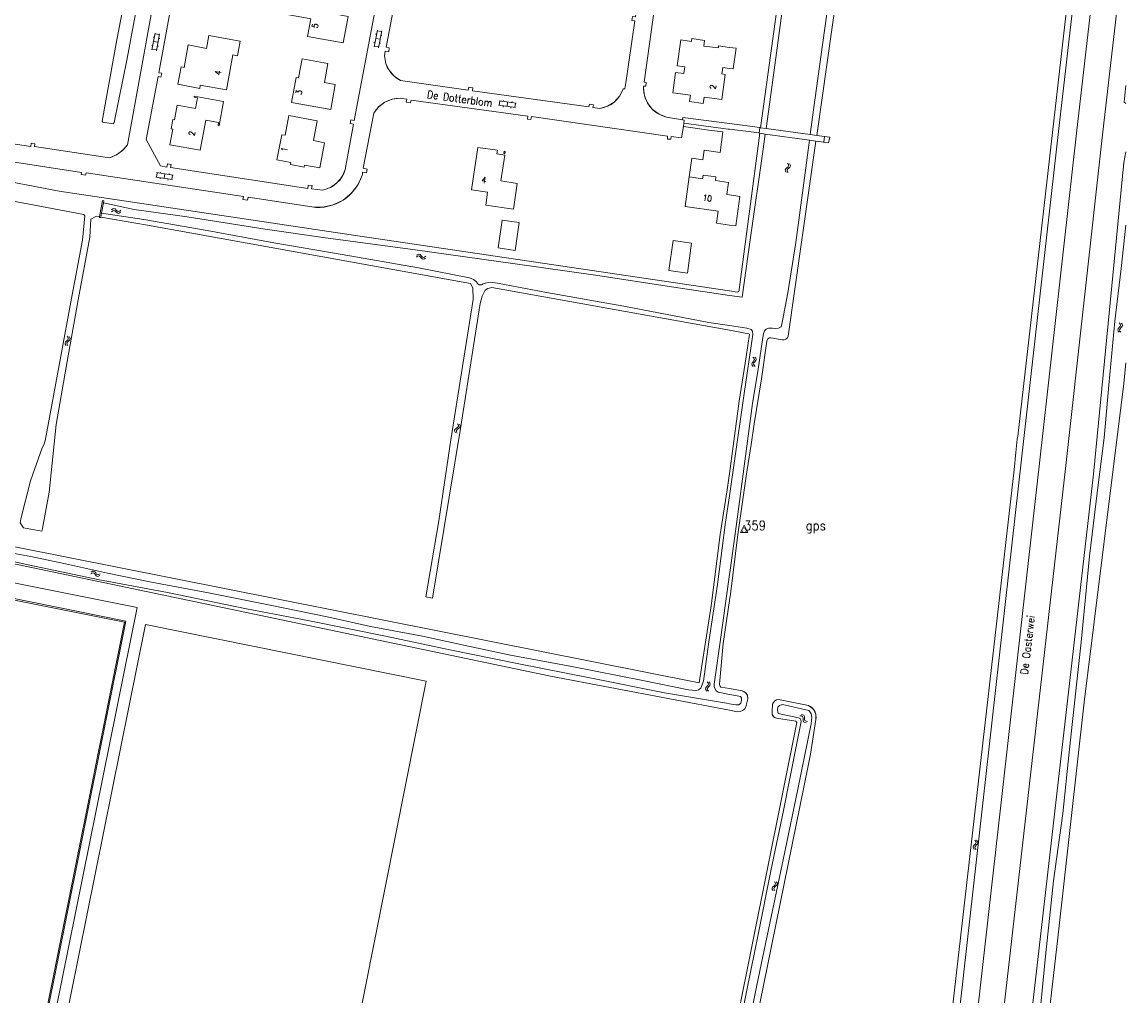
# Model space of a CAD drawing. Header units: metres. Extents: x 189705 to 199106, y 581686 to 588448.
# Tile 512 of 555: x 198810 to 199106, y 585615 to 585877. Entities that reach past the tile are written whole.
import ezdxf

# ---------------------------------------------------------------- set-up
doc = ezdxf.new("R2010")
doc.units = ezdxf.units.M
doc.layers.add('B-WA-OG-GBKN-G', color=7, linetype='Continuous', lineweight=18)
doc.styles.add('Style-STANDARD', font='STANDARD.shx')

msp = doc.modelspace()

# ---------------------------------------------------------------- linework, layer by layer
at = {"layer": 'B-WA-OG-GBKN-G'}
for p, q in [((198844.929, 585869.134), (198845.761, 585873.658)), ((198845.725, 585873.462), (198846.905, 585873.244)), ((198846.109, 585868.917), (198846.942, 585873.441)), ((198904.583, 585869.956), (198905.446, 585874.474)), ((198904.936, 585873.401), (198905.23, 585873.345)), ((198905.409, 585874.278), (198906.587, 585874.053)), ((198905.762, 585869.731), (198906.625, 585874.249)), ((198906.39, 585873.021), (198906.685, 585872.965)), ((198844.842, 585870.321), (198845.137, 585870.267)), ((198845.258, 585872.582), (198845.553, 585872.527)), ((198845.345, 585871.396), (198846.525, 585871.179)), ((198846.336, 585870.148), (198846.631, 585870.094)), ((198846.715, 585872.212), (198847.01, 585872.157)), ((198904.505, 585871.144), (198904.799, 585871.088)), ((198904.621, 585870.152), (198905.799, 585869.927)), ((198905.015, 585872.215), (198906.193, 585871.99)), ((198905.997, 585870.961), (198906.291, 585870.904)), ((198844.965, 585869.331), (198846.145, 585869.114)), ((198938.162, 585855.433), (198942.719, 585854.806)), ((198938.361, 585855.406), (198938.197, 585854.217)), ((198939.345, 585855.574), (198939.304, 585855.276)), ((198940.441, 585855.12), (198940.277, 585853.931)), ((198941.621, 585855.26), (198941.58, 585854.963)), ((198937.999, 585854.245), (198942.556, 585853.617)), ((198939.239, 585854.074), (198939.198, 585853.777)), ((198941.317, 585853.788), (198941.277, 585853.491)), ((198942.521, 585854.833), (198942.358, 585853.645)), ((199014.981, 585836.905), (199015.136, 585837.206)), ((199015.136, 585837.206), (199015.44, 585837.476)), ((199015.44, 585837.476), (199015.746, 585837.747)), ((199015.836, 585838.37), (199015.617, 585838.715)), ((199015.625, 585837.127), (199015.932, 585837.406)), ((199015.746, 585837.747), (199015.898, 585838.039)), ((199015.898, 585838.039), (199015.836, 585838.37)), ((199015.932, 585837.406), (199016.239, 585837.675)), ((199016.327, 585838.298), (199016.109, 585838.643)), ((199016.239, 585837.675), (199016.391, 585837.967)), ((199016.391, 585837.967), (199016.327, 585838.298)), ((198845.926, 585834.977), (198850.474, 585834.288)), ((198846.106, 585836.164), (198850.654, 585835.475)), ((198846.304, 585836.134), (198846.124, 585834.947)), ((198847.164, 585834.79), (198847.119, 585834.493)), ((198847.29, 585836.288), (198847.245, 585835.991)), ((198848.38, 585835.819), (198848.2, 585834.633)), ((198849.238, 585834.476), (198849.193, 585834.179)), ((198849.562, 585835.944), (198849.517, 585835.647)), ((198850.456, 585835.505), (198850.276, 585834.318)), ((199015.046, 585836.584), (199014.981, 585836.905)), ((199015.264, 585836.24), (199015.046, 585836.584)), ((199015.478, 585836.836), (199015.625, 585837.127)), ((199015.539, 585836.514), (199015.478, 585836.836)), ((199015.756, 585836.168), (199015.539, 585836.514)), ((198834.05, 585825.669), (198834.372, 585825.92)), ((198834.072, 585826.166), (198834.391, 585826.419)), ((198834.372, 585825.92), (198834.686, 585826.015)), ((198834.391, 585826.419), (198834.704, 585826.515)), ((198834.686, 585826.015), (198834.99, 585825.897)), ((198834.704, 585826.515), (198835.019, 585826.393)), ((198834.99, 585825.897), (198835.299, 585825.621)), ((198835.019, 585826.393), (198835.319, 585826.117)), ((198835.299, 585825.621), (198835.598, 585825.343)), ((198835.319, 585826.117), (198835.62, 585825.841)), ((198835.598, 585825.343), (198835.904, 585825.222)), ((198835.62, 585825.841), (198835.926, 585825.72)), ((198835.926, 585825.72), (198836.248, 585825.816)), ((198836.227, 585825.32), (198836.548, 585825.572)), ((198836.248, 585825.816), (198836.57, 585826.068)), ((198835.904, 585825.222), (198836.227, 585825.32)), ((198915.916, 585813.461), (198916.252, 585813.693)), ((198915.967, 585813.956), (198916.3, 585814.189)), ((198916.252, 585813.693), (198916.571, 585813.769)), ((198916.3, 585814.189), (198916.618, 585814.268)), ((198916.571, 585813.769), (198916.868, 585813.634)), ((198916.618, 585814.268), (198916.926, 585814.127)), ((198916.868, 585813.634), (198917.16, 585813.34)), ((198916.926, 585814.127), (198917.209, 585813.834)), ((198917.209, 585813.834), (198917.493, 585813.541)), ((198917.493, 585813.541), (198917.791, 585813.402)), ((198917.791, 585813.402), (198918.119, 585813.479)), ((198918.119, 585813.479), (198918.455, 585813.712)), ((198917.16, 585813.34), (198917.443, 585813.045)), ((198917.443, 585813.045), (198917.741, 585812.906)), ((198917.741, 585812.906), (198918.069, 585812.984)), ((198918.069, 585812.984), (198918.404, 585813.218)), ((199104.705, 585795.783), (199104.958, 585795.464)), ((199105.202, 585795.766), (199105.457, 585795.448)), ((199104.391, 585794.232), (199104.272, 585793.926)), ((199104.272, 585793.926), (199104.372, 585793.604)), ((199104.372, 585793.604), (199104.627, 585793.284)), ((199104.666, 585794.534), (199104.391, 585794.232)), ((199104.94, 585794.845), (199104.666, 585794.534)), ((199104.889, 585794.215), (199104.77, 585793.908)), ((199104.77, 585793.908), (199104.869, 585793.586)), ((199104.869, 585793.586), (199105.124, 585793.267)), ((199105.163, 585794.518), (199104.889, 585794.215)), ((199105.055, 585795.15), (199104.94, 585794.845)), ((199104.958, 585795.464), (199105.055, 585795.15)), ((199105.436, 585794.82), (199105.163, 585794.518)), ((199105.556, 585795.137), (199105.436, 585794.82)), ((199105.457, 585795.448), (199105.556, 585795.137)), ((198821.713, 585790.675), (198821.567, 585790.38)), ((198821.567, 585790.38), (198821.639, 585790.05)), ((198821.639, 585790.05), (198821.864, 585789.709)), ((198822.014, 585790.95), (198821.713, 585790.675)), ((198822.315, 585791.236), (198822.014, 585790.95)), ((198822.208, 585790.613), (198822.062, 585790.318)), ((198822.062, 585790.318), (198822.132, 585789.989)), ((198822.132, 585789.989), (198822.357, 585789.648)), ((198822.164, 585792.191), (198822.388, 585791.851)), ((198822.507, 585790.891), (198822.208, 585790.613)), ((198822.456, 585791.53), (198822.315, 585791.236)), ((198822.388, 585791.851), (198822.456, 585791.53)), ((198822.806, 585791.167), (198822.507, 585790.891)), ((198822.657, 585792.13), (198822.883, 585791.791)), ((198822.954, 585791.472), (198822.806, 585791.167)), ((198822.883, 585791.791), (198822.954, 585791.472)), ((199005.988, 585784.714), (199006.088, 585785.037)), ((199006.107, 585784.409), (199005.988, 585784.714)), ((199006.088, 585785.037), (199006.341, 585785.355)), ((199006.382, 585784.108), (199006.107, 585784.409)), ((199006.576, 585786.304), (199006.301, 585786.607)), ((199006.341, 585785.355), (199006.595, 585785.676)), ((199006.489, 585784.732), (199006.584, 585785.044)), ((199006.606, 585784.425), (199006.489, 585784.732)), ((199006.695, 585785.989), (199006.576, 585786.304)), ((199006.584, 585785.044), (199006.838, 585785.372)), ((199006.595, 585785.676), (199006.695, 585785.989)), ((199006.879, 585784.122), (199006.606, 585784.425)), ((199007.072, 585786.318), (199006.797, 585786.621)), ((199006.838, 585785.372), (199007.094, 585785.69)), ((199007.193, 585786.004), (199007.072, 585786.318)), ((199007.094, 585785.69), (199007.193, 585786.004)), ((198926.204, 585766.98), (198926.387, 585767.265)), ((198926.237, 585766.655), (198926.204, 585766.98)), ((198926.421, 585766.291), (198926.237, 585766.655)), ((198926.387, 585767.265), (198926.717, 585767.504)), ((198926.691, 585766.863), (198926.867, 585767.138)), ((198926.721, 585766.536), (198926.691, 585766.863)), ((198926.717, 585767.504), (198927.047, 585767.744)), ((198926.903, 585766.172), (198926.721, 585766.536)), ((198926.867, 585767.138), (198927.199, 585767.386)), ((198927.198, 585768.354), (198927.014, 585768.72)), ((198927.047, 585767.744), (198927.227, 585768.019)), ((198927.227, 585768.019), (198927.198, 585768.354)), ((198927.199, 585767.386), (198927.531, 585767.623)), ((198927.68, 585768.235), (198927.496, 585768.6)), ((198927.531, 585767.623), (198927.711, 585767.899)), ((198927.711, 585767.899), (198927.68, 585768.235)), ((198828.484, 585728.372), (198828.838, 585728.575)), ((198828.575, 585728.861), (198828.928, 585729.066)), ((198828.838, 585728.575), (198829.162, 585728.624)), ((198828.928, 585729.066), (198829.251, 585729.117)), ((198829.162, 585728.624), (198829.447, 585728.464)), ((198829.251, 585729.117), (198829.546, 585728.951)), ((198829.447, 585728.464), (198829.713, 585728.147)), ((198829.546, 585728.951), (198829.803, 585728.635)), ((198829.713, 585728.147), (198829.97, 585727.829)), ((198829.803, 585728.635), (198830.062, 585728.32)), ((198829.97, 585727.829), (198830.255, 585727.666)), ((198830.062, 585728.32), (198830.347, 585728.156)), ((198830.255, 585727.666), (198830.589, 585727.717)), ((198830.347, 585728.156), (198830.68, 585728.205)), ((198830.589, 585727.717), (198830.943, 585727.921)), ((198830.68, 585728.205), (198831.034, 585728.409)), ((198993.673, 585697.815), (198993.947, 585698.115)), ((198993.947, 585698.115), (198994.221, 585698.418)), ((198994.244, 585699.046), (198993.989, 585699.367)), ((198994.168, 585697.788), (198994.443, 585698.099)), ((198994.221, 585698.418), (198994.341, 585698.724)), ((198994.341, 585698.724), (198994.244, 585699.046)), ((198994.443, 585698.099), (198994.719, 585698.399)), ((198994.74, 585699.028), (198994.486, 585699.348)), ((198994.719, 585698.399), (198994.839, 585698.706)), ((198994.839, 585698.706), (198994.74, 585699.028)), ((198993.552, 585697.498), (198993.673, 585697.815)), ((198993.65, 585697.186), (198993.552, 585697.498)), ((198993.905, 585696.868), (198993.65, 585697.186)), ((198994.053, 585697.483), (198994.168, 585697.788)), ((198994.149, 585697.169), (198994.053, 585697.483)), ((198994.401, 585696.849), (198994.149, 585697.169)), ((199018.938, 585690.256), (199019.342, 585690.2)), ((199019.308, 585690.587), (199019.712, 585690.534)), ((199019.342, 585690.2), (199019.629, 585690.041)), ((199019.629, 585690.041), (199019.757, 585689.741)), ((199019.712, 585690.534), (199020, 585690.377)), ((199019.757, 585689.741), (199019.774, 585689.327)), ((199019.774, 585689.327), (199019.784, 585688.919)), ((199020, 585690.377), (199020.132, 585690.066)), ((199020.132, 585690.066), (199020.143, 585689.659)), ((199020.143, 585689.659), (199020.156, 585689.251)), ((199020.156, 585689.251), (199020.282, 585688.947)), ((199019.784, 585688.919), (199019.91, 585688.615)), ((199019.91, 585688.615), (199020.205, 585688.452)), ((199020.205, 585688.452), (199020.61, 585688.397)), ((199020.282, 585688.947), (199020.576, 585688.783)), ((199020.576, 585688.783), (199020.981, 585688.728)), ((199065.885, 585656.831), (199066.132, 585656.507)), ((199066.132, 585656.507), (199066.223, 585656.191)), ((199066.381, 585656.804), (199066.63, 585656.482)), ((199066.63, 585656.482), (199066.723, 585656.168)), ((199065.541, 585655.287), (199065.416, 585654.983)), ((199065.416, 585654.983), (199065.51, 585654.659)), ((199065.51, 585654.659), (199065.758, 585654.334)), ((199065.822, 585655.583), (199065.541, 585655.287)), ((199066.102, 585655.889), (199065.822, 585655.583)), ((199066.039, 585655.26), (199065.914, 585654.955)), ((199065.914, 585654.955), (199066.006, 585654.632)), ((199066.006, 585654.632), (199066.254, 585654.307)), ((199066.318, 585655.558), (199066.039, 585655.26)), ((199066.223, 585656.191), (199066.102, 585655.889)), ((199066.597, 585655.854), (199066.318, 585655.558)), ((199066.723, 585656.168), (199066.597, 585655.854)), ((199011.909, 585644.512), (199011.604, 585644.241)), ((199012.215, 585644.792), (199011.909, 585644.512)), ((199012.08, 585645.75), (199012.298, 585645.405)), ((199012.362, 585645.083), (199012.215, 585644.792)), ((199012.298, 585645.405), (199012.362, 585645.083)), ((199012.705, 585644.714), (199012.402, 585644.444)), ((199012.572, 585645.68), (199012.792, 585645.337)), ((199012.858, 585645.017), (199012.705, 585644.714)), ((199012.792, 585645.337), (199012.858, 585645.017)), ((199011.604, 585644.241), (199011.453, 585643.949)), ((199011.453, 585643.949), (199011.518, 585643.618)), ((199011.518, 585643.618), (199011.738, 585643.273)), ((199012.097, 585644.171), (199011.946, 585643.879)), ((199011.946, 585643.879), (199012.01, 585643.548)), ((199012.01, 585643.548), (199012.23, 585643.204)), ((199012.402, 585644.444), (199012.097, 585644.171))]:
    msp.add_line(p, q, dxfattribs=at)
at = {"layer": 'B-WA-OG-GBKN-G', "flags": 128}
for points in [[(198838.325, 585843.673), (198866.755, 586000)], [(198950.082, 586000), (198982.433, 585995.603), (198982.554, 585996.545), (198983.645, 585996.365), (198983.478, 585995.502), (198995.731, 585993.649), (198991.623, 585964.667), (198992.432, 585964.551), (198992.303, 585963.566), (198991.503, 585963.643), (198986.647, 585929.221), (198987.337, 585929.131), (198987.239, 585928.164), (198986.528, 585928.284), (198981.876, 585894.981), (198982.705, 585894.847), (198982.598, 585893.955), (198981.764, 585894.03), (198977.074, 585860.459), (198977.666, 585860.331), (198977.577, 585859.374), (198976.962, 585859.424), (198976.891, 585858.97)], [(199029.46, 586000), (199019.722, 585930.511), (199008.36, 585848.189)], [(199009.829, 585847.988), (199012.002, 585863.688), (199014.688, 585883.72), (199017.802, 585905.994), (199021.083, 585930.494), (199024.232, 585954.336), (199027.734, 585978.886), (199030.297, 585997.719), (199030.605, 586000)], [(199043.08, 586000), (199042.432, 585995.333), (199039.265, 585972.633), (199036.542, 585953.034), (199033.942, 585933.376), (199030.93, 585912.881), (199028.148, 585892.895), (199025.402, 585873.709), (199022.544, 585853.008), (199021.69, 585846.372)], [(199045.264, 586000), (199023.436, 585846.134)], [(199057.701, 585574.33), (199078.431, 585759.163), (199088.406, 585847.223), (199099.818, 585946.78), (199106.028, 586000)], [(199104.226, 586000), (199077.47, 585765.366), (199077.311, 585764.536)], [(198989.177, 585982.649), (198989.031, 585981.216), (198988.306, 585981.275), (198988.184, 585980.385), (198988.901, 585980.247), (198984.376, 585947.631), (198983.552, 585947.735), (198983.396, 585946.542), (198984.27, 585946.488), (198979.615, 585912.618), (198978.784, 585912.843), (198978.615, 585911.894), (198979.491, 585911.728), (198974.766, 585878.026), (198973.967, 585878.133), (198973.795, 585877.006), (198974.578, 585876.913), (198972.219, 585860.242), (198971.88, 585858.633), (198971.417, 585858.67)], [(199061.533, 585565.631), (199083.268, 585758.087), (199093.171, 585846.804), (199104.62, 585946.369), (199106.475, 585962.808)], [(198835.494, 585871.867), (198839.577, 585893.28), (198845.444, 585925.076), (198845.749, 585925.581), (198848.551, 585925.05), (198848.93, 585924.539), (198847.639, 585917.56), (198843.849, 585896.705), (198838.274, 585866.838), (198834.782, 585849.641), (198834.532, 585849.308), (198831.695, 585849.725), (198831.583, 585850.007), (198835.494, 585871.867)], [(198896.826, 585836.974), (198899.006, 585849.194), (198898.119, 585849.374), (198898.369, 585850.382), (198899.207, 585850.161), (198906.47, 585888.53), (198905.399, 585888.74), (198905.553, 585889.793), (198906.402, 585889.55), (198906.792, 585892.523), (198905.659, 585896.591), (198903.335, 585898.968), (198900.682, 585900.23), (198881.357, 585903.751), (198862.65, 585907.104), (198860.772, 585907.044), (198859.46, 585907.121), (198857.023, 585906.145), (198854.562, 585904.48)], [(198854.562, 585904.48), (198853.194, 585897.307), (198853.758, 585897.183), (198853.522, 585896.181), (198852.892, 585896.276), (198846.766, 585862.991), (198847.569, 585862.848), (198847.317, 585861.806), (198846.541, 585861.948), (198843.39, 585845.037), (198847.183, 585837.954), (198848.898, 585837.662), (198849.114, 585838.561), (198850.081, 585838.384), (198849.939, 585837.541), (198886.741, 585831.923), (198886.861, 585832.83), (198887.918, 585832.681), (198887.805, 585831.828), (198890.831, 585831.495)], [(199067.85, 585560.093), (199069.185, 585571.726), (199069.783, 585577.057), (199090.264, 585756.68), (199100.209, 585846.323), (199106.475, 585900.786)], [(198907.393, 585867.547), (198907.584, 585868.762), (198908.545, 585868.635), (198908.638, 585869.716), (198907.799, 585869.869), (198911.309, 585888.243)], [(198896.264, 585871.012), (198897.58, 585878.13), (198889.517, 585879.62), (198890.1, 585882.777), (198882.234, 585884.231), (198881.203, 585878.656), (198887.595, 585877.474), (198886.722, 585872.754), (198896.264, 585871.012)], [(198851.884, 585859.893), (198852.754, 585864.59), (198853.54, 585864.444), (198854.653, 585870.452), (198859.54, 585869.547), (198860.186, 585873.038), (198868.632, 585871.475), (198867.904, 585867.541), (198866.675, 585867.769), (198864.938, 585858.388), (198857.898, 585859.692), (198857.734, 585858.807), (198851.884, 585859.893)], [(199000, 585869.806), (198997.106, 585870.196), (198997.033, 585869.654), (198993.138, 585870.179), (198993.342, 585871.695), (198989.875, 585872.162), (198989.774, 585871.413), (198986.943, 585871.794), (198986.005, 585864.832)], [(199000, 585864.17), (199001.03, 585864.031), (199001.775, 585869.567), (199000, 585869.806)], [(198907.393, 585867.547), (198907.744, 585865.512), (198908.629, 585863.646), (198909.982, 585862.086), (198911.704, 585860.947)], [(198891.221, 585860.351), (198894.162, 585859.813), (198892.941, 585853.136), (198882.423, 585855.046), (198883.646, 585861.735), (198884.285, 585861.619), (198885.22, 585866.734), (198892.156, 585865.466), (198891.221, 585860.351)], [(198986.005, 585864.832), (198987.982, 585864.566), (198987.743, 585862.793), (198985.528, 585863.091), (198984.79, 585857.616), (198989.535, 585856.977), (198989.303, 585855.253), (198992.961, 585854.76), (198993.192, 585856.476), (198997.937, 585855.837), (198998.841, 585862.549), (198997.997, 585862.663), (198998.232, 585864.408), (199000, 585864.17)], [(198965.206, 585853.401), (198963.326, 585853.657), (198963.459, 585854.386), (198962.409, 585854.563), (198962.256, 585853.84), (198931.02, 585858.179), (198931.115, 585858.913), (198930.008, 585859.149), (198929.869, 585858.328), (198911.704, 585860.947)], [(198965.206, 585853.401), (198967.265, 585853.992), (198969.077, 585855.133), (198970.499, 585856.735), (198971.417, 585858.67)], [(198976.891, 585858.97), (198977.181, 585856.824), (198978.025, 585854.83), (198979.363, 585853.128), (198981.103, 585851.839), (198983.12, 585851.052)], [(199106.475, 585854.694), (199106.463, 585854.693), (199105.965, 585855.122), (199106.475, 585859.533)], [(198849.734, 585843.665), (198857.895, 585842.154), (198859.385, 585850.268), (198862.827, 585849.636), (198862.681, 585848.839), (198862.927, 585848.794), (198864.109, 585855.237), (198856.29, 585856.672), (198856.245, 585856.426), (198857.13, 585856.263), (198856.596, 585853.352), (198851.678, 585854.255), (198850.959, 585850.34), (198850.517, 585850.421), (198850.062, 585847.943), (198850.504, 585847.862), (198849.734, 585843.665)], [(198911.576, 585856.13), (198909.464, 585855.879), (198907.49, 585855.086), (198905.792, 585853.805), (198904.487, 585852.125)], [(198987.629, 585848.548), (198987.163, 585845.494), (198984.349, 585845.904), (198984.237, 585845.116), (198983.329, 585845.191), (198983.355, 585845.976), (198946.82, 585851.218), (198946.701, 585850.427), (198945.733, 585850.505), (198945.815, 585851.309), (198914.498, 585855.622), (198914.352, 585854.878), (198913.218, 585855.107), (198913.328, 585855.906), (198911.576, 585856.13)], [(198904.487, 585852.125), (198901.668, 585837.324), (198902.725, 585837.097), (198902.49, 585836.121), (198901.494, 585836.332), (198901.415, 585835.693)], [(198891.291, 585844.208), (198888.332, 585844.759), (198889.322, 585850.078), (198881.673, 585851.502), (198880.683, 585846.183), (198879.759, 585846.355), (198878.496, 585839.572), (198882.231, 585838.876), (198882.131, 585838.336), (198885.798, 585837.653), (198885.899, 585838.194), (198890.026, 585837.414), (198891.291, 585844.208)], [(198983.12, 585851.052), (198987.392, 585850.306)], [(199000, 585849.35), (198987.506, 585851.011), (198987.392, 585850.306)], [(198987.392, 585850.306), (198987.884, 585850.22), (198987.764, 585849.435)], [(198987.764, 585849.435), (198987.629, 585848.548)], [(198987.764, 585849.435), (198998.341, 585848.043), (198999.652, 585847.879), (199000, 585847.835)], [(199008.137, 585848.219), (199008.143, 585848.267), (199000, 585849.35)], [(199000, 585804.381), (198900.22, 585819.203), (198820.031, 585831.183), (198741.451, 585846.226)], [(198987.629, 585848.548), (198994.423, 585847.612), (198998.22, 585847.145), (198997.476, 585841.598), (198993.199, 585842.192), (198992.843, 585839.64), (198989.905, 585840.046), (198989.197, 585835.017)], [(199000, 585847.835), (199007.957, 585846.831)], [(199000, 585803.191), (199003.441, 585802.692), (199005.563, 585818.153), (199009.07, 585842.503), (199009.627, 585846.527)], [(199008.164, 585846.729), (199002.628, 585804.773)], [(199007.957, 585846.831), (199007.948, 585846.759), (199008.164, 585846.729)], [(199008.137, 585848.219), (199007.957, 585846.831)], [(199008.36, 585848.189), (199008.137, 585848.219)], [(199008.164, 585846.729), (199009.627, 585846.527)], [(199009.829, 585847.988), (199008.36, 585848.189)], [(199009.627, 585846.527), (199021.498, 585844.883)], [(199021.69, 585846.372), (199009.829, 585847.988)], [(199023.436, 585846.134), (199021.69, 585846.372)], [(199025.552, 585845.846), (199023.436, 585846.134)], [(198797.99, 585845.376), (198812.346, 585843.216), (198812.464, 585844.048), (198813.467, 585843.882), (198813.363, 585843.14), (198833.543, 585840.164)], [(198833.543, 585840.164), (198835.391, 585840.959), (198837.012, 585842.149), (198838.325, 585843.673)], [(199021.498, 585844.883), (199020.198, 585834.787), (199017.832, 585817.431), (199015.644, 585803.862), (199014.194, 585795.889), (199013.877, 585794.755), (199013.197, 585794.379), (199012.306, 585794.333), (199011.558, 585794.363), (199010.519, 585794.337), (199009.847, 585794.154), (199009.444, 585793.641), (199009.11, 585792.849), (199008.955, 585791.908), (199007.67, 585783.334), (199006.186, 585774.129), (199004.122, 585758.642), (199002.076, 585743.065), (199000.152, 585729.359), (199000, 585728.227)], [(199023.225, 585844.644), (199015.795, 585792.271)], [(199021.498, 585844.883), (199023.225, 585844.644)], [(199023.225, 585844.644), (199025.345, 585844.35)], [(199025.345, 585844.35), (199025.333, 585844.264), (199026.568, 585844.163), (199026.965, 585845.716), (199025.552, 585845.846)], [(199025.345, 585844.35), (199025.552, 585845.846)], [(198887.834, 585826.936), (198870.718, 585829.575), (198870.609, 585828.727), (198869.364, 585828.946), (198869.487, 585829.743), (198827.254, 585836.14), (198827.113, 585835.517), (198825.938, 585835.675), (198826.014, 585836.23), (198797.575, 585840.626), (198797.455, 585839.784), (198796.487, 585839.893), (198796.552, 585840.739), (198795.482, 585840.922)], [(198932.398, 585842.956), (198930.722, 585831.569), (198935.055, 585830.929), (198934.542, 585827.457), (198941.972, 585826.36), (198942.994, 585833.285), (198938.641, 585833.928), (198939.667, 585840.872), (198937.569, 585841.182), (198937.715, 585842.171), (198932.398, 585842.956)], [(198939.813, 585841.862), (198939.719, 585841.228), (198939.403, 585841.275), (198939.496, 585841.908), (198939.813, 585841.862)], [(199106.475, 585841.732), (199105.94, 585838.91), (199097.758, 585755.136), (199078.43, 585586.583), (199071.509, 585527.502), (199071.473, 585527.192), (199071.302, 585526.992), (199069.004, 585524.304), (199047.588, 585500)], [(198774.521, 585834.689), (198775.378, 585834.566), (198826.632, 585824.954), (198826.858, 585824.534), (198826.273, 585818.02)], [(198887.834, 585826.936), (198890.762, 585826.873), (198893.623, 585827.501), (198896.256, 585828.785), (198898.512, 585830.653), (198900.264, 585833), (198901.415, 585835.693)], [(198890.831, 585831.495), (198892.846, 585832.182), (198894.6, 585833.39), (198895.961, 585835.028), (198896.826, 585836.974)], [(199000, 585822.079), (198996.529, 585822.57), (198996.99, 585825.837), (198988.079, 585827.096), (198989.197, 585835.017)], [(198989.197, 585835.017), (198992.762, 585834.513), (198992.902, 585835.504), (198996.367, 585835.014), (198996.228, 585834.024), (198999.792, 585833.521), (198999.331, 585830.253), (199000, 585830.159)], [(198830.827, 585824.291), (198831.664, 585828.639), (198832.02, 585828.569), (198831.92, 585828.03)], [(199000, 585830.159), (199002.796, 585829.764), (199001.678, 585821.842), (199000, 585822.079)], [(198831.92, 585828.03), (198831.412, 585825.307)], [(198831.92, 585828.03), (198840.167, 585826.261), (198854.396, 585824.327), (198875.345, 585821.019), (198890.895, 585818.722), (198915.563, 585815.465), (198942.453, 585811.645), (198964.044, 585808.594), (198985.061, 585805.355), (199000, 585803.191)], [(198830.827, 585824.291), (198830.006, 585824.436), (198828.48, 585823.658), (198828.228, 585818.782)], [(198831.21, 585824.224), (198831.184, 585824.081), (198830.789, 585824.094), (198830.827, 585824.291)], [(198831.412, 585825.307), (198831.21, 585824.224)], [(198930.472, 585806.357), (198843.75, 585822.015), (198831.21, 585824.224)], [(199000, 585795.085), (198994.491, 585795.933), (198971.617, 585800.321), (198950.862, 585803.928), (198937.702, 585806.5), (198936.477, 585806.631), (198934.805, 585806.551), (198933.88, 585806.247), (198933.408, 585806.056), (198932.776, 585806.028), (198932.384, 585806.346), (198932.103, 585806.864), (198931.3, 585807.463), (198930.213, 585807.928), (198916.485, 585810.548), (198896.013, 585814.127), (198877.669, 585817.261), (198859.712, 585820.606), (198842.767, 585823.563), (198831.412, 585825.307)], [(198942.45, 585815.244), (198943.551, 585822.733), (198938.979, 585823.405), (198937.878, 585815.916), (198942.45, 585815.244)], [(199049.88, 585500), (199060.246, 585511.492), (199067.632, 585519.544), (199072.392, 585524.341), (199072.998, 585525.234), (199073.446, 585526.8), (199074.625, 585538.988), (199076.985, 585557.402), (199079.545, 585577.731), (199081.751, 585595.243), (199083.314, 585610.023), (199084.856, 585625.661), (199087.002, 585645.883), (199089.489, 585664.045), (199091.192, 585680.495), (199093.125, 585697.764), (199094.492, 585710.034), (199096.72, 585733.166), (199098.863, 585750.904), (199100.634, 585764.915), (199101.929, 585779.109), (199103.494, 585796.219), (199105.208, 585810.378), (199106.475, 585822.044)], [(198815.423, 585762.22), (198815.905, 585763.008), (198816.26, 585764.125), (198820.417, 585786.831), (198823.18, 585801.892), (198826.273, 585818.02)], [(198828.228, 585818.782), (198825.111, 585802.019), (198822.12, 585785.384), (198819.205, 585768.52), (198817.312, 585750.312)], [(198984.848, 585817.898), (198989.854, 585817.188), (198988.717, 585809.168), (198983.711, 585809.878), (198984.848, 585817.898)], [(198930.472, 585806.357), (198931.111, 585805.221), (198931.179, 585802.078), (198929.281, 585790.28), (198925.144, 585764.4), (198921.964, 585742.65), (198918.5, 585722.227), (198920.289, 585721.881), (198927.732, 585767.409), (198933.027, 585800.99), (198933.611, 585802.988), (198934.426, 585804.555), (198935.138, 585805.064), (198936.151, 585805.332)], [(199000, 585793.804), (198936.151, 585805.332)], [(199002.084, 585804.071), (199000, 585804.381)], [(199000, 585749.36), (199001.263, 585758.149), (199003.847, 585776.2), (199006.318, 585792.671), (199006.149, 585793.556), (199005.835, 585793.984), (199004.631, 585794.373), (199000, 585795.085)], [(199005.196, 585792.866), (199000, 585793.804)], [(199000, 585755.317), (199000.983, 585762.696), (199002.652, 585774.791), (199004.52, 585786.666), (199005.383, 585792.739), (199005.196, 585792.866)], [(199011.152, 585791.79), (199010.725, 585791.807), (199010.349, 585791.551), (199010.029, 585790.882), (199008.605, 585780.786), (199006.684, 585768.654), (199005.82, 585763.162)], [(199014.122, 585791.245), (199011.152, 585791.79)], [(199073.365, 585500), (199076.016, 585527.29), (199080.843, 585566.849), (199088.169, 585630.561), (199095.26, 585693.891), (199105.95, 585779.515), (199106.475, 585785.089)], [(199000, 585691.722), (198951.911, 585700.853), (198771.042, 585738.804), (198770.398, 585739.459), (198773.598, 585755.322), (198774.918, 585761.865), (198774.672, 585762.196), (198767.588, 585763.681)], [(198781.235, 585765.213), (198776.801, 585742.738), (198777.188, 585742.328), (198808.094, 585735.624), (198991.874, 585699.112), (198995.085, 585719.748)], [(199005.82, 585763.162), (199004.48, 585754.646), (199002.266, 585738.967), (199000.25, 585722.886), (199000, 585721.184)], [(199076.953, 585760.961), (199077.311, 585764.536)], [(198815.423, 585762.22), (198812.276, 585753.382), (198809.721, 585743.154)], [(199076.953, 585760.961), (199076.428, 585756.349), (199056.98, 585586.057), (199054.652, 585566.133)], [(198995.085, 585719.748), (198995.89, 585726.161), (198997.545, 585738.985), (198999.413, 585750.911), (199000, 585755.317)], [(198809.721, 585743.154), (198809.499, 585742.046), (198810.465, 585740.758), (198815.328, 585739.864), (198815.544, 585740.566), (198817.312, 585750.312)], [(198991.101, 585697.079), (198991.689, 585697.218), (198992.325, 585697.678), (198993.04, 585699.532), (198994.422, 585710.119), (198996.789, 585725.552), (198998.984, 585742.289), (199000, 585749.36)], [(198732.182, 585632.685), (198737.764, 585631.649), (198758.988, 585737.285), (198762.439, 585736.588), (198762.103, 585735.118), (198840.904, 585719.371), (198817.14, 585601.421), (198941.326, 585576.617), (198940.688, 585573.687), (198816.519, 585598.45), (198780.464, 585605.701), (198736.88, 585614.466)], [(198830.379, 585726.84), (198812.106, 585730.675), (198798.146, 585733.727)], [(198801.488, 585735.029), (198812.354, 585733.061), (198821.71, 585731.041), (198832.935, 585728.539), (198844.806, 585726.129), (198860.52, 585723.231), (198876.199, 585720.049), (198892.395, 585716.761), (198903.593, 585714.2), (198917.535, 585711.623), (198928.651, 585709.237), (198941.172, 585706.572), (198957.678, 585703.488), (198976.773, 585699.685), (198989.031, 585697.221), (198989.959, 585697.106), (198991.101, 585697.079)], [(198815.289, 585602.763), (198739.733, 585617.834), (198762.37, 585730.948), (198837.916, 585715.713), (198815.289, 585602.763)], [(198814.101, 585605.62), (198740.645, 585620.325), (198762.674, 585730.384), (198837.507, 585715.405), (198815.433, 585605.261), (198814.101, 585605.62)], [(199000, 585728.227), (198997.818, 585711.983), (198995.941, 585698.702), (198995.912, 585698.128), (198996.057, 585697.553), (198996.415, 585696.964), (198996.993, 585696.592), (199000, 585695.986)], [(199000, 585693.501), (198999.181, 585693.63), (198982.525, 585696.443), (198962.92, 585700.34), (198943.019, 585704.316), (198924.871, 585707.933), (198907.659, 585711.634), (198887.262, 585715.729), (198870.279, 585719.003), (198849.083, 585723.349), (198830.379, 585726.84)], [(199000, 585721.184), (198998.313, 585709.699)], [(198918.577, 585699.509), (198843.197, 585714.732), (198820.808, 585603.766), (198896.574, 585588.666), (198918.577, 585699.509)], [(198998.313, 585709.699), (198997.328, 585698.748), (198997.385, 585698.303), (198997.674, 585697.96), (199000, 585697.56)], [(199000, 585697.56), (199003.404, 585696.975)], [(199000, 585695.986), (199001.62, 585695.66), (199003, 585695.471), (199003.274, 585694.966), (199003.2, 585694.424), (199003.04, 585693.651), (199002.54, 585693.17), (199001.702, 585693.233), (199000, 585693.501)], [(199004.956, 585694.83), (199004.817, 585695.774), (199004.258, 585696.548), (199003.404, 585696.975)], [(199018.181, 585683.374), (199019.247, 585688.73), (199019.064, 585689.415), (199018.536, 585689.676), (199013.13, 585690.878), (199012.897, 585691.847), (199013.018, 585692.601), (199013.427, 585693.044), (199014.281, 585693.264), (199021.343, 585691.653), (199021.957, 585690.887), (199022.112, 585689.867), (199021.94, 585688.1), (199018.405, 585670.564), (199014.847, 585653.674), (199011.209, 585636.255), (199007.372, 585617.927), (199003.13, 585596.673), (199000, 585580.632)], [(199004.956, 585694.83), (199004.434, 585692.642)], [(199011.599, 585693.346), (199011.455, 585691.381)], [(199021.258, 585692.995), (199013.17, 585694.61)], [(199023.195, 585689.254), (199023.159, 585690.759), (199022.466, 585692.097), (199021.258, 585692.995)], [(199002.19, 585691.306), (199000, 585691.722)], [(199012.656, 585689.573), (199017.846, 585688.777), (199018.097, 585688.489), (199002.159, 585609.15), (199000, 585598.335)], [(199000, 585571.913), (199003.898, 585591.79), (199021.149, 585676.826), (199021.774, 585679.901), (199023.195, 585689.254)], [(199011.455, 585691.381), (199011.515, 585690.592), (199011.952, 585689.934), (199012.656, 585689.573)], [(199000, 585592.524), (199001.689, 585601.631), (199004.772, 585616.988), (199007.74, 585631.476), (199011.119, 585648.632), (199014.523, 585664.781), (199018.181, 585683.374)]]:
    msp.add_lwpolyline(points, dxfattribs=at)
msp.add_lwpolyline([(199003.95, 585741.495), (199004.95, 585739.495), (199002.95, 585739.495), (199003.95, 585741.495)], close=True, dxfattribs=at)
at = {"layer": 'B-WA-OG-GBKN-G'}
msp.add_circle((199003.95, 585740.12), 0.625, dxfattribs=at)
for centre, radius, start, end in [((198915.009, 585867.814), 7.621, 182.00641, 244.29727), ((198964.161, 585860.928), 7.599, 277.90195, 342.71618), ((198985.049, 585858.979), 8.158, 180.06178, 256.32167), ((198911.463, 585848.053), 8.078, 89.20099, 149.72841), ((198830.974, 585848.678), 8.894, 286.79215, 325.7498), ((198889.563, 585839.163), 12.349, 261.94927, 343.6784), ((198889.352, 585839.133), 7.78, 280.96183, 343.88831), ((199001.934, 585804.749), 0.695, 282.50238, 1.95135), ((199014.421, 585792.635), 1.422, 257.8666, 345.17245), ((199002.959, 585695.019), 2.006, 354.5972, 77.17752), ((199002.321, 585693.638), 2.336, 266.77953, 334.75668), ((199013.168, 585693.004), 1.606, 89.93007, 167.70907), ((199019.916, 585689.928), 3.347, 348.37914, 66.36893), ((199012.994, 585691.101), 1.565, 169.68187, 257.50791)]:
    msp.add_arc(centre, radius, start, end, dxfattribs=at)

# ---------------------------------------------------------------- texts
at = {"layer": 'B-WA-OG-GBKN-G', "style": 'Style-STANDARD'}
for s, height, rotation, p in [('5', 1.6, 79.51061, (198889.402, 585874.87)), ('4', 1.6, 79.51061, (198863.359, 585862.219)), ('3', 1.6, 79.63368, (198885.065, 585856.984)), ('De Dotterblom', 2, 352.18582, (198918.711, 585856.233)), ('2', 1.6, 82.35613, (198996.274, 585858.469)), ('2', 1.6, 79.57735, (198856.297, 585845.909)), ('1', 1.6, 79.45427, (198881.171, 585841.647)), ('4', 1.6, 351.60243, (198933.358, 585833.454)), ('10', 1.6, 351.95094, (198992.714, 585828.714)), ('De Oasterwei', 2, 83.16633, (199080.106, 585701.254))]:
    msp.add_text(s, height=height, rotation=rotation, dxfattribs=at).set_placement(p)
msp.add_text('359      gps', height=2.5, dxfattribs=at).set_placement((199003.95, 585740.12))

doc.saveas('drawing.dxf')
